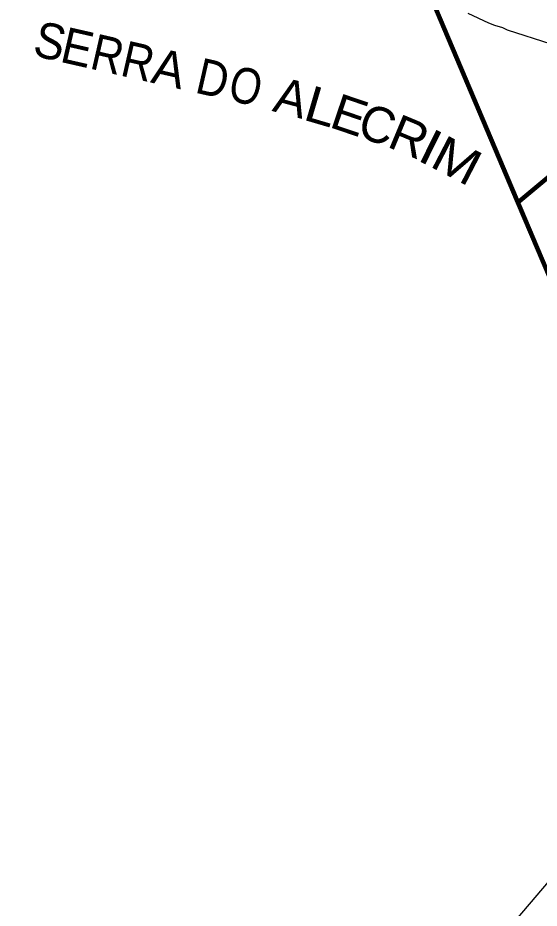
# Model space of a CAD drawing. Extents: x 553962 to 842807, y 8883888 to 9032388.
# Drawn here: x 729894 to 740824, y 8908409 to 8927062 of the extents above; entities that cross this region are included whole.
import ezdxf
from ezdxf.enums import TextEntityAlignment as Align

# ---------------------------------------------------------------- set-up
doc = ezdxf.new("R2010")
doc.units = 0
doc.header["$LTSCALE"] = 20
doc.layers.add('12', color=7, linetype='Continuous', lineweight=25)
doc.layers.add('9', color=7, linetype='Continuous', lineweight=90)
doc.layers.add('43', color=7, linetype='Continuous')

msp = doc.modelspace()

# ---------------------------------------------------------------- linework, layer by layer
at = {"layer": '12'}
for points in [[(741071.48, 8926510.4), (740161.83, 8926805.84), (740060.12, 8926851.88), (739892.19, 8926903.13), (739765, 8926949.21), (739337.83, 8927153.76)], [(746519.76, 8913146.98), (744583.47, 8912890.82), (744456.02, 8912865.58), (744221.3, 8912764.13), (744164.89, 8912662.35), (738981.93, 8906574.25), (738945.89, 8906472.44), (740401.61, 8900591.17), (740456.97, 8900407.68), (740497.3, 8900290.44), (741074.19, 8899239.99), (741140.06, 8899143.08), (741531.02, 8898790.87), (741761.44, 8898500.49)]]:
    msp.add_lwpolyline(points, dxfattribs=at)
at = {"layer": '9'}
for points in [[(760739.92, 8939450.06), (742465.83, 8924928.18), (740378.11, 8923196.08), (741055, 8921600.74)], [(729893.69, 8936109.57), (729893.69, 8936043.81), (730039.66, 8935868.45), (730302.41, 8935656.56), (730346.2, 8935590.81), (730382.7, 8935532.35), (730360.8, 8935422.76), (730360.8, 8935364.31), (730331.61, 8935218.18), (730222.13, 8935093.97), (730163.73, 8935035.51), (730092.65, 8935013.91), (738115.91, 8928527.73), (740378.11, 8923196.08), (742465.83, 8924928.18)], [(730360.8, 8935364.31), (730353.79, 8935329.22), (730092.65, 8935013.91), (738115.91, 8928527.73), (741055, 8921600.74)]]:
    msp.add_lwpolyline(points, dxfattribs=at)

# ---------------------------------------------------------------- texts
at = {"layer": '43'}
for s, rotation, width, p in [('S', 347.146, 0.95, (730490.41, 8926205.73)), ('E', 347.146, 0.95, (731062.74, 8926075.11)), ('R', 347.146, 0.9, (731695.45, 8925930.73)), ('R', 347.146, 0.9, (732333.99, 8925785.02)), ('D', 347.146, 0.9, (733901.89, 8925427.22)), ('O', 347.146, 0.85, (734593.3, 8925269.46)), ('L', 343.602, 1.15, (736154.57, 8924846.11)), ('E', 341.323, 1.05, (736729.21, 8924668.62)), ('R', 337.335, 1.05, (737958.6, 8924223.95)), ('I', 333.647, 1.2, (738386.35, 8924018.2)), ('M', 332.549, 1.15, (738927.34, 8923739.42))]:
    msp.add_text(s, height=750, rotation=rotation, dxfattribs=dict(at, width=width)).set_placement(p, align=Align.CENTER)
for s, rotation, p in [('A', 347.146, (732985.77, 8925636.29)), ('A', 345.189, (735532.98, 8925027.16)), ('C', 341.323, (737316.86, 8924469.98))]:
    msp.add_text(s, height=750, rotation=rotation, dxfattribs=at).set_placement(p, align=Align.CENTER)

doc.saveas('drawing.dxf')
